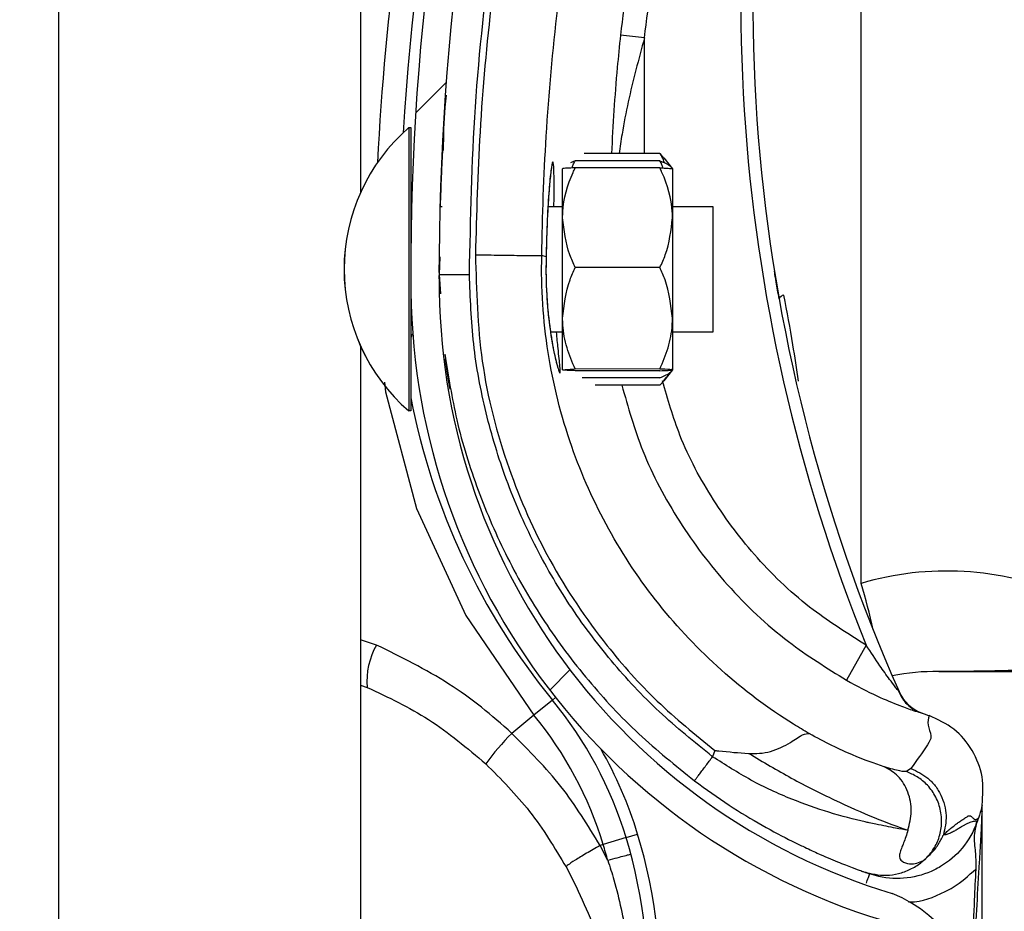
# Model space of a CAD drawing. Header units: inches. Extents: x 170 to 284, y 215 to 248.
# Tile 286 of 656: x 186.1024 to 186.1862, y 243.3235 to 243.3993. Entities that reach past the tile are written whole.
import ezdxf

# ---------------------------------------------------------------- set-up
doc = ezdxf.new("R2010")
doc.units = ezdxf.units.IN
doc.header["$LTSCALE"] = 0.25
doc.header["$MEASUREMENT"] = 0
doc.layers.add('ANNOTATIONS', color=1, linetype='Continuous')
doc.layers.add('LH BENCH MOUNT', color=7, linetype='Continuous')
doc.styles.add('ARIAL', font='arial.ttf', dxfattribs={"height": 0.09375})
doc.dimstyles.new('STANDARD$0', dxfattribs={"dimtxt": 0.09375, "dimasz": 0.09375, "dimexe": 0.03125, "dimexo": 0.046875, "dimgap": 0.09, "dimtad": 0, "dimtih": 1, "dimtoh": 1, "dimdec": 4, "dimzin": 0, "dimdsep": 46, "dimtxsty": 'ARIAL', "dimcen": 0.09, "dimadec": 0, "dimazin": 0, "dimtfac": 1, "dimtdec": 4, "dimtofl": 0, "dimtmove": 0, "dimatfit": 1, "dimfxl": 1, "dimtolj": 1, "dimtzin": 0, "dimarcsym": 0})

# ---------------------------------------------------------------- blocks, each defined once
blk = doc.blocks.new('*D114')
at = {"layer": 'ANNOTATIONS', "color": 0, "lineweight": -2, "transparency": 16777216}
for p, q in [((186.1492924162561, 243.6642684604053), (187.5897358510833, 243.6642684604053)), ((187.5584858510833, 243.5705184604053), (187.5584858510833, 241.8503426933)), ((187.5584858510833, 239.6953067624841), (187.5584858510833, 241.4154825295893)), ((186.8279608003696, 239.6015567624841), (187.5897358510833, 239.6015567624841))]:
    blk.add_line(p, q, dxfattribs=at)
at = {"layer": 'ANNOTATIONS', "color": 0, "transparency": 16777216}
for points in [[(187.5428608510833, 243.5705184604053), (187.5741108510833, 243.5705184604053), (187.5584858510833, 243.6642684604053)], [(187.5428608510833, 239.6953067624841), (187.5741108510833, 239.6953067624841), (187.5584858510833, 239.6015567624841)]]:
    blk.add_solid(points, dxfattribs=at)
at = {"layer": 'defpoints', "color": 0, "transparency": 16777216}
for p in [(186.1024174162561, 243.6642684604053), (186.7810858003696, 239.6015567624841), (187.5584858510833, 239.6015567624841)]:
    blk.add_point(p, dxfattribs=at)
at = {"layer": 'ANNOTATIONS', "color": 0, "transparency": 16777216, "insert": (187.5584858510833, 241.6329126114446), "char_height": 0.09375, "attachment_point": 5, "style": 'ARIAL'}
blk.add_mtext('\\A1;OPENING\\PHEIGHT', dxfattribs=at)

msp = doc.modelspace()

# ---------------------------------------------------------------- hatches: boundary and pattern name
at = {"layer": 'LH BENCH MOUNT'}
h = msp.add_hatch(dxfattribs=at)
h.set_pattern_fill('ANSI31', color=256, scale=0.34241245, angle=2.8e-322, style=0)
h.set_pattern_definition([(45, (176.0930244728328, 238.0091787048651), (-0.03026527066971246, 0.03026527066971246), [])])
edge = h.paths.add_edge_path(flags=0)
edge.add_arc((186.1662917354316, 243.2868770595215), 0.001712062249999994, 450.0000000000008, 472.2104203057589)
edge.add_line((186.1656445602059, 243.2884620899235), (186.1647320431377, 243.2906969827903))
edge.add_arc((186.1662917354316, 243.2868770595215), 0.004126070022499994, 450, 472.2104203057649, ccw=False)
edge.add_arc((186.1662917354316, 243.2779743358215), 0.01302879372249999, 401.47616737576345, 450, ccw=False)
edge.add_arc((186.1620458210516, 243.2748241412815), 0.01830194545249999, 359.9999999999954, 400.0613730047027, ccw=False)
edge.add_arc((186.1685858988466, 243.2748241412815), 0.01176186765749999, 292.14085769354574, 360, ccw=False)
edge.add_arc((186.1662917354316, 243.2780770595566), 0.01566536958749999, 235.25706803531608, 295.43079980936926, ccw=False)
edge.add_arc((186.1715306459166, 243.2861922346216), 0.02532140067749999, 212.8542481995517, 235.980933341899, ccw=False)
edge.add_arc((186.1633812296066, 243.2798233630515), 0.01504902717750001, 172.1557183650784, 209.3146496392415, ccw=False)
edge.add_arc((186.1758108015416, 243.2784879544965), 0.02754708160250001, 453.30850314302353, 532.9325737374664, ccw=False)
edge.add_arc((186.1725578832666, 243.3145782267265), 0.008748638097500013, 280.9586189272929, 427.9414322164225)
edge.add_arc((186.1924176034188, 243.3769315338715), 0.05672062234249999, 179.5706357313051, 253.00989973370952, ccw=False)
edge.add_arc((186.3507493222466, 243.3781299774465), 0.2150521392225, 163.4260275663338, 180.2060536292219, ccw=False)
edge.add_arc((186.1719757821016, 243.4302793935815), 0.02884824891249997, 465.1588434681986, 521.4137567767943, ccw=False)
edge.add_arc((186.1546497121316, 243.4848256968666), 0.0284373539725, 290.1205938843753, 343.7190675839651)
edge.add_arc((186.1674901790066, 243.4806482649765), 0.01494630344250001, 345.2914408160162, 400.5471921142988)
edge.add_arc((186.1640660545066, 243.4788334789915), 0.0187470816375, 397.9578745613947, 431.4396159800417)
edge.add_arc((186.1662917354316, 243.4836614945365), 0.0134739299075, 433.8775574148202, 472.2736457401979)
edge.add_arc((186.1637236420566, 243.4906809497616), 0.006011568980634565, 474.9825325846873, 495.7175736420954)
edge.add_arc((186.1735166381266, 243.4834218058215), 0.01816498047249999, 500.8992600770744, 539.9999999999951)
edge.add_arc((186.1662917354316, 243.4834218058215), 0.01094007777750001, 539.9999999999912, 630.0000000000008)
edge.add_arc((186.1662917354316, 243.4743478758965), 0.001866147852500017, 270, 285.6422464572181)
edge.add_line((186.1667949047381, 243.4725508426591), (186.167445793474, 243.4702262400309))
edge.add_arc((186.1662917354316, 243.4743478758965), 0.004280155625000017, 269.9999999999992, 285.6422464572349, ccw=False)
edge.add_arc((186.1662917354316, 243.4834218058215), 0.01335408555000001, 179.9999999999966, 269.9999999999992, ccw=False)
edge.add_arc((186.1735166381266, 243.4834218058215), 0.020578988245, 500.6113583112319, 539.9999999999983, ccw=False)
edge.add_arc((186.1637236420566, 243.4906809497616), 0.008425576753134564, 474.5776671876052, 496.4997109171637, ccw=False)
edge.add_arc((186.1662917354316, 243.4836614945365), 0.01588793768, 433.69030225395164, 472.4705806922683, ccw=False)
edge.add_arc((186.1640660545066, 243.4788334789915), 0.02116108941, 398.1045307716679, 431.5771717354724, ccw=False)
edge.add_arc((186.1674901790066, 243.4806482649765), 0.01736031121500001, 345.18024813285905, 400.3658533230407, ccw=False)
edge.add_arc((186.1546497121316, 243.4848256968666), 0.030851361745, 289.9181572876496, 343.77953759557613, ccw=False)
edge.add_arc((186.1719757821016, 243.4302793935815), 0.02643424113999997, 464.941709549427, 521.3236131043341)
edge.add_arc((186.3507493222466, 243.3781299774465), 0.21263813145, 523.4376684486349, 540.2096895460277)
edge.add_arc((186.1924176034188, 243.3769315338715), 0.05430661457, 539.5566266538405, 613.1145348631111)
edge.add_arc((186.1725578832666, 243.3145782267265), 0.01116264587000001, 280.0610388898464, 428.5290871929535, ccw=False)
edge.add_arc((186.1758108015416, 243.2784879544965), 0.02513307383, 452.9714001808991, 532.9706577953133)
edge.add_arc((186.1633812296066, 243.2798233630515), 0.01263501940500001, 532.0830472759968, 568.9826967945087)
edge.add_arc((186.1715306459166, 243.2861922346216), 0.022907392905, 213.0443063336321, 236.0197152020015)
edge.add_arc((186.1662917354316, 243.2780770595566), 0.01325136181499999, 235.1922404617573, 295.7352497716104)
edge.add_arc((186.1685858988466, 243.2748241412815), 0.009347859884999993, 291.7225241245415, 360)
edge.add_arc((186.1620458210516, 243.2748241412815), 0.01588793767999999, 359.9999999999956, 399.9521788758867)
edge.add_arc((186.1662917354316, 243.2779743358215), 0.01061478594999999, 401.6345013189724, 450.0000000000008)

# ---------------------------------------------------------------- linework, layer by layer
for p, q in [((186.1057349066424, 239.6490664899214), (186.1057349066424, 243.7595607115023)), ((186.1314158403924, 243.5770079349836), (186.1314158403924, 243.3846340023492)), ((186.1740134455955, 243.3513597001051), (186.1740134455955, 243.416780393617)), ((186.1555752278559, 243.3977967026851), (186.1535337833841, 243.3980169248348)), ((186.1555724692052, 243.3879449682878), (186.1555752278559, 243.3977967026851)), ((186.1355302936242, 243.3901525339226), (186.1355251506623, 243.3676625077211)), ((186.1355287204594, 243.3901525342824), (186.1355302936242, 243.3901525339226)), ((186.1355302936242, 243.3901525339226), (186.1357014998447, 243.3901524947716)), ((186.1357014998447, 243.3901524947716), (186.1356989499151, 243.3790017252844)), ((186.1383866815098, 243.3882158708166), (186.1383868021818, 243.3882181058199)), ((186.1568877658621, 243.3879446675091), (186.1504526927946, 243.3879461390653)), ((186.1568877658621, 243.3879446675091), (186.1571926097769, 243.3875555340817)), ((186.149679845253, 243.3873396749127), (186.149292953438, 243.3871534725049)), ((186.156887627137, 243.3873380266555), (186.149679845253, 243.3873396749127)), ((186.1572152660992, 243.3875738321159), (186.1579575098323, 243.3866547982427)), ((186.1486086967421, 243.3824875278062), (186.1486096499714, 243.3866559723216)), ((186.1568874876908, 243.3867282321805), (186.1496797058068, 243.3867298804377)), ((186.157957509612, 243.3866538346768), (186.1579565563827, 243.3824853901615)), ((186.1381777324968, 243.383449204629), (186.1383488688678, 243.383449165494)), ((186.1473662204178, 243.383447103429), (186.1486089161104, 243.3834468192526)), ((186.157956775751, 243.3834446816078), (186.1613809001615, 243.3834438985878)), ((186.1613809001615, 243.3834438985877), (186.1613786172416, 243.3734607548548)), ((186.1486067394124, 243.3739281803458), (186.1486086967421, 243.3824875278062)), ((186.1579565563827, 243.3824853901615), (186.1579545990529, 243.3739260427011)), ((186.1472077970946, 243.3791617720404), (186.1468376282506, 243.3792662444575)), ((186.1381738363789, 243.3791708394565), (186.1381117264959, 243.3776526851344)), ((186.1381184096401, 243.3778160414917), (186.1381224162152, 243.3791732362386)), ((186.1472077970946, 243.3791617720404), (186.1472078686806, 243.3791616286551)), ((186.1381117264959, 243.3776526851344), (186.1382130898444, 243.3760093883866)), ((186.1381168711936, 243.3772949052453), (186.138117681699, 243.377569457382)), ((186.1568855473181, 243.37824303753), (186.1496777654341, 243.3782446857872)), ((186.1356984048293, 243.3766180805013), (186.1356963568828, 243.36766246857)), ((186.1486057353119, 243.3695372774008), (186.1486067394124, 243.3739281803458)), ((186.1579545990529, 243.3739260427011), (186.1579535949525, 243.3695351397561)), ((186.1613786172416, 243.3734607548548), (186.1613784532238, 243.372743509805)), ((186.1486064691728, 243.3727464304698), (186.1475855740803, 243.3727466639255)), ((186.1613784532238, 243.372743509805), (186.1579543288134, 243.3727442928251)), ((186.1314158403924, 243.3715604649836), (186.1314158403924, 243.1791865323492)), ((186.1568835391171, 243.36946123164), (186.1496757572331, 243.3694628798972)), ((186.1568835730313, 243.3696095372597), (186.1496757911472, 243.3696111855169)), ((186.1579535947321, 243.3695341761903), (186.1572109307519, 243.368615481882)), ((186.1568833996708, 243.368851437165), (186.1502753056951, 243.3688529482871)), ((186.1355251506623, 243.3676625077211), (186.1355247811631, 243.3660466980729)), ((186.1356963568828, 243.36766246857), (186.1356959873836, 243.3660466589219)), ((186.1568832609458, 243.3682447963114), (186.1513657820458, 243.3682460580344)), ((186.1355247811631, 243.3660466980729), (186.1355232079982, 243.3660466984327)), ((186.1356959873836, 243.3660466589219), (186.1355247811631, 243.3660466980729)), ((186.1327797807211, 243.3461175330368), (186.1314158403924, 243.3465525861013)), ((186.174446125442, 243.3460970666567), (186.1727630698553, 243.3431173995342)), ((186.1314158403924, 243.3426887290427), (186.1319843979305, 243.3425149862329)), ((186.1477464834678, 243.3414378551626), (186.1480054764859, 243.3416499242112)), ((186.1477464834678, 243.3414378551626), (186.1461731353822, 243.3401495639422)), ((186.1461731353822, 243.3401495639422), (186.1442768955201, 243.3385968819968)), ((186.1790371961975, 243.3403735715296), (186.1794557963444, 243.3402265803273)), ((186.1794557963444, 243.3402265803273), (186.1797878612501, 243.3401027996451)), ((186.1615536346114, 243.3371435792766), (186.1613712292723, 243.3366147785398)), ((186.1782424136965, 243.3356063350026), (186.1778568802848, 243.3353442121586)), ((186.1843016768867, 243.33248528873), (186.1843016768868, 243.3325072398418)), ((186.1843016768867, 243.2795313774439), (186.1843016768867, 243.3319535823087)), ((186.1839721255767, 243.3313735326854), (186.1838758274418, 243.3310943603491)), ((186.1540075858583, 243.329726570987), (186.1549902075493, 243.3300260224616)), ((186.1520624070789, 243.3291337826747), (186.1517967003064, 243.329052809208)), ((186.1524507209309, 243.3277771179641), (186.1517967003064, 243.329052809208)), ((186.1540075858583, 243.329726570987), (186.1520624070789, 243.3291337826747)), ((186.1489064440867, 243.3272278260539), (186.1497777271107, 243.3255228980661)), ((186.1742323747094, 243.3268186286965), (186.1743992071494, 243.3267593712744)), ((186.1744776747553, 243.3267319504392), (186.1747284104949, 243.3266444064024))]:
    msp.add_line(p, q, dxfattribs=at)
at = {"layer": 'LH BENCH MOUNT', "flags": 128}
msp.add_lwpolyline([(186.1334582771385, 243.368475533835), (186.1335312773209, 243.3676805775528), (186.1361895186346, 243.3577256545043), (186.1403621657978, 243.3486414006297), (186.146173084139, 243.340149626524), (186.1461731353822, 243.3401495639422), (186.1461731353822, 243.3401495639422)], dxfattribs=at)
at = {"layer": 'LH BENCH MOUNT'}
for centre, radius, start, end in [((186.3507141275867, 243.3767464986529), 0.21606225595, 161.092978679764, 176.5593061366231), ((186.3507493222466, 243.3781299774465), 0.2150521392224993, 163.4260275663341, 180.2060536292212), ((186.3507493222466, 243.3781299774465), 0.2126381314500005, 163.4376684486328, 180.2096895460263), ((186.3103094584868, 243.4010406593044), 0.1465525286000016, 165.3406183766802, 202.0185750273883), ((186.3103094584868, 243.4010406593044), 0.1455252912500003, 165.3544246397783, 203.870550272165), ((186.3507141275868, 243.3767464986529), 0.2180957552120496, 167.1792232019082, 177.2529346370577), ((186.145945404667, 243.3780972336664), 0.01593228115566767, 130.8294767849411, 229.1443187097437), ((186.1459469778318, 243.3780972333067), 0.01593228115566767, 130.8294767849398, 229.1443187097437), ((186.1362479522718, 243.3839975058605), 0.0005478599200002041, 179.9868977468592, 209.2820731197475), ((186.1924176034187, 243.3769315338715), 0.05672062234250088, 179.5706357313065, 253.009899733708), ((186.1924176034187, 243.3769315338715), 0.05430661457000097, 179.5566266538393, 253.114534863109), ((186.1675087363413, 243.3753621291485), 0.0005320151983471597, 98.82251519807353, 154.8284159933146), ((186.1362452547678, 243.3722013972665), 0.0005478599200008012, 134.565104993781, 179.98689774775), ((186.1925195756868, 243.3780990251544), 0.05786770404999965, 190.8936622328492, 219.3113539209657), ((186.1813100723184, 243.3267371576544), 0.02568093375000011, 67.01549504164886, 106.5066258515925), ((186.1177914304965, 243.3348377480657), 0.05859940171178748, 12.39253662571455, 16.3764692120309), ((186.1380763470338, 243.3430590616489), 0.006116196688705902, 149.9959646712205, 185.1035778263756), ((186.1801927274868, 243.3267371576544), 0.01712062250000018, 88.6104970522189, 101.9466001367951), ((186.1806203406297, 243.3443662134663), 0.0005136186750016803, 268.6104970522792, 270.0142555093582), ((186.1803633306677, 243.3435363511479), 0.003424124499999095, 203.8705502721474, 250.6224115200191), ((186.121253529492, 243.3197448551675), 0.03424124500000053, 16.94846748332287, 39.31135392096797), ((186.121253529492, 243.3197448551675), 0.03220774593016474, 16.9484674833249, 39.31135392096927), ((186.1606901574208, 243.3223970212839), 0.02306145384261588, 135.3749046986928, 143.8386130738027), ((186.121253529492, 243.3197448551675), 0.03526848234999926, 16.94846748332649, 29.83866096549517), ((186.1127374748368, 243.3171496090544), 0.04417120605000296, 355.7713036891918, 16.9484674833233), ((186.1127374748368, 243.3171496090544), 0.04111046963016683, 14.9804964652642, 16.94846748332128), ((186.1127374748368, 243.3171496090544), 0.04314396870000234, 355.771303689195, 16.94846748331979), ((186.1725578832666, 243.3145782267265), 0.01116264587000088, 280.0610388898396, 68.52908719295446)]:
    msp.add_arc(centre, radius, start, end, dxfattribs=at)
for points, knots in [([(186.1406798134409, 243.3776584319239), (186.1407785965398, 243.3824138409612), (186.1409766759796, 243.3919493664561), (186.1425862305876, 243.4062582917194), (186.1450430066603, 243.4205678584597), (186.1475403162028, 243.4299716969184), (186.1487919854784, 243.4346849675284)], [0, 0, 0, 0, 0.2468628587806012, 0.4950083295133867, 0.74689458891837, 1, 1, 1, 1]), ([(186.1611233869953, 243.4349519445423), (186.1606953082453, 243.4335226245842), (186.1591104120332, 243.4282307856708), (186.1568152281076, 243.4189327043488), (186.154748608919, 243.4080233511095), (186.1538972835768, 243.4010110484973), (186.1535337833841, 243.3980169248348)], [0, 0, 0, 0, 0.1185397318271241, 0.4388752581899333, 0.7604101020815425, 1, 1, 1, 1]), ([(186.1492048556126, 243.4341966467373), (186.1482307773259, 243.4305664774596), (186.1462797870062, 243.4232955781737), (186.144101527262, 243.4122148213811), (186.1424904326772, 243.4010322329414), (186.1414796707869, 243.3900635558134), (186.1412849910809, 243.3828157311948), (186.1411915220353, 243.3793359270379)], [0, 0, 0, 0, 0.2027568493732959, 0.4061035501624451, 0.6088604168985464, 0.8122072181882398, 1, 1, 1, 1]), ([(186.1555752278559, 243.3977967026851), (186.1559349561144, 243.400759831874), (186.1567756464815, 243.4076847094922), (186.1588195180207, 243.418481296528), (186.1610898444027, 243.4276834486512), (186.162662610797, 243.4329348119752), (186.1630862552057, 243.434349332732)], [0, 0, 0, 0, 0.2395900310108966, 0.5599255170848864, 0.8814604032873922, 0.9999999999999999, 0.9999999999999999, 0.9999999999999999, 0.9999999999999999]), ([(186.146837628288, 243.3792662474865), (186.1468376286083, 243.3792662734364), (186.1468794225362, 243.382652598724), (186.1471425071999, 243.3896993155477), (186.1480944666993, 243.4003725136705), (186.1496690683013, 243.4112485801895), (186.1517875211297, 243.4220359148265), (186.1536858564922, 243.4291109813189), (186.1546350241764, 243.4326485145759)], [0, 0, 0, 0, 1.439079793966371e-06, 0.1877923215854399, 0.3908439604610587, 0.5938956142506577, 0.7969478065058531, 1, 1, 1, 1]), ([(186.1535337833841, 243.3980169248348), (186.1534366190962, 243.3970991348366), (186.1530816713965, 243.3937463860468), (186.1528959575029, 243.3903860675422), (186.1527610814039, 243.3879456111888)], [0, 0, 0, 0, 0.2737425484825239, 0.9999999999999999, 0.9999999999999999, 0.9999999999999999, 0.9999999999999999]), ([(186.1555752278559, 243.3977967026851), (186.1553281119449, 243.396887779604), (186.1545903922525, 243.3941743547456), (186.1538320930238, 243.3908803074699), (186.1534925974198, 243.3884999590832), (186.1534135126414, 243.3879454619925)], [0, 0, 0, 0, 0.2786878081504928, 0.8319718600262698, 1, 1, 1, 1]), ([(186.1384855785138, 243.388220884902), (186.1384912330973, 243.389440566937), (186.1384985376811, 243.3910161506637), (186.138692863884, 243.3925776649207), (186.1387367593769, 243.3929303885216)], [0, 0, 0, 0, 0.7741143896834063, 1, 1, 1, 1]), ([(186.1383866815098, 243.3882158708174), (186.1383813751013, 243.3881187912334), (186.1383760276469, 243.3880209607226), (186.138338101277, 243.3872696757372), (186.1382815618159, 243.3861687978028), (186.1382205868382, 243.3843551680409), (186.1381901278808, 243.3834492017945)], [0, 0, 0, 0, 0.330770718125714, 0.3333292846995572, 0.6669765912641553, 1, 1, 1, 1]), ([(186.157274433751, 243.3871516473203), (186.1572194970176, 243.3873328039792), (186.1571368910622, 243.3876052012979), (186.1569502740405, 243.3878594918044), (186.1568877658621, 243.3879446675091)], [0, 0, 0, 0, 0.6650456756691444, 1, 1, 1, 1]), ([(186.1478716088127, 243.3834469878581), (186.1478744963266, 243.3837667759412), (186.1478853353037, 243.384967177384), (186.1478803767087, 243.3863585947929), (186.1478337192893, 243.387218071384), (186.1477451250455, 243.3873055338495), (186.1476185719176, 243.3866548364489), (186.1474501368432, 243.3849325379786), (186.1472871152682, 243.3823764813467), (186.1472348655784, 243.3802588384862), (186.1472077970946, 243.3791617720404)], [0, 0, 0, 0, 0.05114929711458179, 0.1920011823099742, 0.3334894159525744, 0.422421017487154, 0.5646212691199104, 0.7065362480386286, 0.8479681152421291, 1, 1, 1, 1]), ([(186.1476699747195, 243.3867886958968), (186.1476701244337, 243.3867892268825), (186.1476769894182, 243.3868135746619), (186.1476454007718, 243.3866766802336), (186.1476008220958, 243.3863614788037), (186.1475535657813, 243.3858983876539), (186.1475291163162, 243.3856587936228)], [0, 0, 0, 0, 0.005301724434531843, 0.2431048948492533, 0.6083977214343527, 1, 1, 1, 1]), ([(186.1494248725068, 243.3867184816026), (186.1494475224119, 243.3868099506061), (186.1495006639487, 243.387024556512), (186.1496145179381, 243.3872247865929), (186.149679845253, 243.3873396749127)], [0, 0, 0, 0, 0.4262184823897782, 1, 1, 1, 1]), ([(186.1571423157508, 243.3867167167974), (186.1571197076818, 243.3868081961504), (186.1570666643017, 243.3870228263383), (186.1569529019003, 243.38722310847), (186.156887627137, 243.3873380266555)], [0, 0, 0, 0, 0.4262184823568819, 1, 1, 1, 1]), ([(186.156887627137, 243.3873380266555), (186.1571396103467, 243.3872279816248), (186.1576495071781, 243.3870053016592), (186.1579339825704, 243.3867341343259), (186.1579531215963, 243.3865789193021), (186.1579574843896, 243.3865435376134)], [0, 0, 0, 0, 0.4299704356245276, 0.8700602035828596, 1, 1, 1, 1]), ([(186.1486086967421, 243.3824875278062), (186.1486121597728, 243.3826553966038), (186.1486392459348, 243.3839683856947), (186.1490708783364, 243.3854080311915), (186.1496203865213, 243.386601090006), (186.1496797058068, 243.3867298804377)], [0, 0, 0, 0, 0.1156468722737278, 0.904534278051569, 1, 1, 1, 1]), ([(186.1496797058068, 243.3867298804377), (186.1494276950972, 243.3867196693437), (186.1489177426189, 243.3866990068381), (186.1486331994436, 243.3866737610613), (186.1486140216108, 243.3866592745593), (186.1486096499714, 243.3866559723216)], [0, 0, 0, 0, 0.4299704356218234, 0.8700602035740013, 0.9999999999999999, 0.9999999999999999, 0.9999999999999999, 0.9999999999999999]), ([(186.1579565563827, 243.3824853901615), (186.1579531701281, 243.3826532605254), (186.1579266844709, 243.3839662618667), (186.1574957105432, 243.3854061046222), (186.1569467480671, 243.3865994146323), (186.1568874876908, 243.3867282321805)], [0, 0, 0, 0, 0.1156468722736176, 0.9045342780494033, 0.9999999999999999, 0.9999999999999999, 0.9999999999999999, 0.9999999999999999]), ([(186.1568874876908, 243.3867282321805), (186.1571394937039, 243.3867179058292), (186.1576494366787, 243.3866970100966), (186.157933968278, 243.3866716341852), (186.1579531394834, 243.3866571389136), (186.157957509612, 243.3866538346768)], [0, 0, 0, 0, 0.4299704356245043, 0.8700602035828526, 0.9999999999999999, 0.9999999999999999, 0.9999999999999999, 0.9999999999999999]), ([(186.1475291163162, 243.3856587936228), (186.1475244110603, 243.3856151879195), (186.1474890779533, 243.3852877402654), (186.1474166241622, 243.3843474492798), (186.1473246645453, 243.3828522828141), (186.1472516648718, 243.3810759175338), (186.1472166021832, 243.3798060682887), (186.1472086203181, 243.3791563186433), (186.1472086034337, 243.3791549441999)], [0, 0, 0, 0, 0.03583539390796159, 0.2690981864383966, 0.5116419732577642, 0.7561140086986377, 0.9994840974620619, 1, 1, 1, 1]), ([(186.1496777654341, 243.3782446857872), (186.1495149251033, 243.3786030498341), (186.1488988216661, 243.3799589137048), (186.1487316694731, 243.3814157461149), (186.1486086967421, 243.3824875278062)], [0, 0, 0, 0, 0.2643068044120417, 1, 1, 1, 1]), ([(186.1568855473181, 243.37824303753), (186.1570485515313, 243.3786013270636), (186.1576652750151, 243.3799569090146), (186.15783309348, 243.3814136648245), (186.1579565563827, 243.3824853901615)], [0, 0, 0, 0, 0.2643068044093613, 1, 1, 1, 1]), ([(186.1411910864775, 243.3793359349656), (186.1412738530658, 243.3762986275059), (186.1414421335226, 243.3701231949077), (186.143731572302, 243.3613362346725), (186.1473458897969, 243.3531696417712), (186.1517606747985, 243.3465895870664), (186.1565697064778, 243.3412048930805), (186.1598837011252, 243.338504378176), (186.1615536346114, 243.3371435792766)], [0, 0, 0, 0, 0.1870908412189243, 0.3803918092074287, 0.5558755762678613, 0.7364481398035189, 0.8671952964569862, 1, 1, 1, 1]), ([(186.1411910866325, 243.3793359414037), (186.1419152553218, 243.37932455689), (186.14336359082, 243.3793017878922), (186.1452047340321, 243.3792738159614), (186.1465196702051, 243.3792578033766), (186.1467316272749, 243.379263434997), (186.1468376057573, 243.3792662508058)], [0, 0, 0, 0, 0.2500007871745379, 0.5000009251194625, 0.7500005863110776, 1, 1, 1, 1]), ([(186.169580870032, 243.338575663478), (186.1691391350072, 243.3388383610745), (186.166491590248, 243.3404128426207), (186.1619665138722, 243.3438442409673), (186.1566353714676, 243.3494455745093), (186.1523471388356, 243.3558854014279), (186.1490978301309, 243.3631114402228), (186.1471382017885, 243.3709862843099), (186.1467673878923, 243.376514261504), (186.1468376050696, 243.3792662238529), (186.1468376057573, 243.3792662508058)], [0, 0, 0, 0, 0.03155846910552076, 0.1891461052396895, 0.34673388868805, 0.5043277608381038, 0.6619226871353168, 0.8309600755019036, 0.9999983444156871, 1, 1, 1, 1]), ([(186.147209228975, 243.3791527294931), (186.1472078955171, 243.3791103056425), (186.1471870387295, 243.3784467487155), (186.147192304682, 243.3771151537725), (186.1472862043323, 243.3752916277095), (186.1474054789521, 243.3739872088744), (186.1474929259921, 243.3733923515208), (186.1475096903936, 243.3732783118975)], [0, 0, 0, 0, 0.02096907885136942, 0.3279800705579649, 0.6261032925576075, 0.928320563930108, 1, 1, 1, 1]), ([(186.1472078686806, 243.3791616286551), (186.1472001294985, 243.3787065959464), (186.1471756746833, 243.3772687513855), (186.1472983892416, 243.3748585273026), (186.1476144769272, 243.3723170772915), (186.1479975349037, 243.3703898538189), (186.1482797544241, 243.3694059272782), (186.1484248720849, 243.369170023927), (186.1484130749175, 243.3697281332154), (186.1482551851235, 243.3709797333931), (186.1481358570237, 243.3722665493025), (186.1480913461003, 243.3727465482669)], [0, 0, 0, 0, 0.05799721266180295, 0.1832636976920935, 0.306412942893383, 0.4347166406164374, 0.5675677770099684, 0.6609498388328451, 0.792266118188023, 0.9225125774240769, 1, 1, 1, 1]), ([(186.1381117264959, 243.3776526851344), (186.1381460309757, 243.3776527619), (186.1381988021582, 243.3776528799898), (186.1385190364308, 243.3776535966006), (186.1388504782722, 243.3776543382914), (186.1392619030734, 243.3776552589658), (186.1398597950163, 243.3776565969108), (186.1403567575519, 243.377657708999), (186.1406798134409, 243.3776584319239)], [0, 0, 0, 0, 0.2394568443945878, 0.3683606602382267, 0.5000000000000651, 0.631639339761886, 0.7605431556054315, 1, 1, 1, 1]), ([(186.1613712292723, 243.3366147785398), (186.1598266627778, 243.3378563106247), (186.1567350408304, 243.3403413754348), (186.1526771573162, 243.3447140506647), (186.1491033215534, 243.3494900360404), (186.1461149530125, 243.3546641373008), (186.1437242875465, 243.3601394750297), (186.1420014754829, 243.3658554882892), (186.1408961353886, 243.3717181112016), (186.1407517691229, 243.3756824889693), (186.1406798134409, 243.3776584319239)], [0, 0, 0, 0, 0.1247413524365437, 0.2496837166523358, 0.3746881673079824, 0.4999855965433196, 0.6253465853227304, 0.7503062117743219, 0.8755465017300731, 1, 1, 1, 1]), ([(186.1486067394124, 243.3739281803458), (186.1487347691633, 243.3750393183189), (186.1489055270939, 243.3765212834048), (186.1495232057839, 243.3778997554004), (186.1496777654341, 243.3782446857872)], [0, 0, 0, 0, 0.7497733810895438, 0.9999999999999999, 0.9999999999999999, 0.9999999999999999, 0.9999999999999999]), ([(186.1579545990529, 243.3739260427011), (186.1578270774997, 243.375037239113), (186.157656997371, 243.3765192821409), (186.1570399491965, 243.3778980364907), (186.1568855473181, 243.37824303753)], [0, 0, 0, 0, 0.7497733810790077, 1, 1, 1, 1]), ([(186.167027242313, 243.3755884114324), (186.1669414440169, 243.3760806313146), (186.1667796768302, 243.3770086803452), (186.1666416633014, 243.3778635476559), (186.1666330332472, 243.3779172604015), (186.1666297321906, 243.3779378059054)], [0, 0, 0, 0, 0.4108597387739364, 0.7746496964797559, 1, 1, 1, 1]), ([(186.1686633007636, 243.3685722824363), (186.1685160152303, 243.3696115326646), (186.1681664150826, 243.3720783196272), (186.1676981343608, 243.3744913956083), (186.1674271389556, 243.3758878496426)], [0, 0, 0, 0, 0.4212971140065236, 1, 1, 1, 1]), ([(186.1496757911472, 243.3696111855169), (186.1494239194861, 243.3702090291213), (186.1489142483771, 243.3714187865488), (186.1486300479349, 243.3728923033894), (186.1486110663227, 243.3737358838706), (186.1486067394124, 243.3739281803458)], [0, 0, 0, 0, 0.4299704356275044, 0.870060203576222, 0.9999999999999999, 0.9999999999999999, 0.9999999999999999, 0.9999999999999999]), ([(186.1568835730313, 243.3696095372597), (186.1571357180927, 243.3702072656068), (186.1576459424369, 243.3714167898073), (186.1579308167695, 243.3728901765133), (186.1579501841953, 243.373733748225), (186.1579545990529, 243.3739260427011)], [0, 0, 0, 0, 0.4299704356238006, 0.8700602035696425, 1, 1, 1, 1]), ([(186.1475096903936, 243.3732783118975), (186.1475622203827, 243.3728904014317), (186.1476850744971, 243.371983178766), (186.1479053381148, 243.370881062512), (186.1480869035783, 243.3701088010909), (186.1482023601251, 243.3697395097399), (186.1482051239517, 243.3697324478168), (186.1482059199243, 243.369730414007)], [0, 0, 0, 0, 0.1981000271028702, 0.4633049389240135, 0.7305309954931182, 0.922393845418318, 1, 1, 1, 1]), ([(186.1385983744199, 243.370861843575), (186.1388913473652, 243.3689921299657), (186.1395077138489, 243.3650585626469), (186.1413248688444, 243.3592486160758), (186.143818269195, 243.3534930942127), (186.1469644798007, 243.3480621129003), (186.1507144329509, 243.343047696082), (186.1549746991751, 243.338466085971), (186.1582128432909, 243.3358613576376), (186.1598290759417, 243.3345612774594)], [0, 0, 0, 0, 0.1313887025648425, 0.2764200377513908, 0.4215581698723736, 0.5666389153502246, 0.7114924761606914, 0.8559992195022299, 1, 1, 1, 1]), ([(186.1390425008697, 243.3679037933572), (186.1390446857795, 243.3678930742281), (186.1390532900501, 243.3678508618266), (186.138902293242, 243.3685931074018), (186.1387125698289, 243.3698868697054), (186.1386283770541, 243.3704609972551)], [0, 0, 0, 0, 0.1591842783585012, 0.6268746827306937, 1, 1, 1, 1]), ([(186.1390423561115, 243.3679037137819), (186.139044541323, 243.3678929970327), (186.1390531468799, 243.367850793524), (186.138902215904, 243.3685924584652), (186.1387126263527, 243.3698852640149), (186.1386285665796, 243.3704584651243)], [0, 0, 0, 0, 0.1592756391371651, 0.6272415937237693, 1, 1, 1, 1]), ([(186.1390422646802, 243.3679036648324), (186.1390444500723, 243.3678929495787), (186.1390530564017, 243.3678507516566), (186.1389021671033, 243.3685920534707), (186.1387126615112, 243.3698842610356), (186.1386286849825, 243.3704568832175)], [0, 0, 0, 0, 0.1593327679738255, 0.6274710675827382, 1, 1, 1, 1]), ([(186.1390421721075, 243.3679036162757), (186.1390443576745, 243.3678929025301), (186.1390529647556, 243.3678507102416), (186.13890211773, 243.3685916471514), (186.1387126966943, 243.3698832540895), (186.1386288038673, 243.370455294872)], [0, 0, 0, 0, 0.1593901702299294, 0.627701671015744, 1, 1, 1, 1]), ([(186.1486057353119, 243.3695372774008), (186.1487335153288, 243.369556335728), (186.1489039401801, 243.3695817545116), (186.1495213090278, 243.3696052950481), (186.1496757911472, 243.3696111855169)], [0, 0, 0, 0, 0.7497733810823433, 1, 1, 1, 1]), ([(186.1496757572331, 243.3694628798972), (186.14942375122, 243.3694732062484), (186.1489138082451, 243.3694941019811), (186.1486292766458, 243.3695194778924), (186.1486101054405, 243.369533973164), (186.1486057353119, 243.3695372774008)], [0, 0, 0, 0, 0.4299704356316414, 0.870060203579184, 0.9999999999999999, 0.9999999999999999, 0.9999999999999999, 0.9999999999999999]), ([(186.1568832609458, 243.3682447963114), (186.1571659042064, 243.3685335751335), (186.1574767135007, 243.3688511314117), (186.1575991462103, 243.3691884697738), (186.1576102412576, 243.3692190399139)], [0, 0, 0, 0, 0.9093784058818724, 1, 1, 1, 1]), ([(186.1568833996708, 243.368851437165), (186.1571354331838, 243.3689613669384), (186.1576454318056, 243.3691838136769), (186.1579300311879, 243.3694548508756), (186.1579492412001, 243.3696100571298), (186.1579536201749, 243.3696454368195)], [0, 0, 0, 0, 0.4299704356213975, 0.8700602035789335, 1, 1, 1, 1]), ([(186.1568835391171, 243.36946123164), (186.1571355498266, 243.369471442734), (186.1576455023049, 243.3694921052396), (186.1579300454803, 243.3695173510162), (186.1579492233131, 243.3695318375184), (186.1579535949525, 243.3695351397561)], [0, 0, 0, 0, 0.4299704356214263, 0.8700602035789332, 1, 1, 1, 1]), ([(186.1579535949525, 243.3695351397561), (186.1578258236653, 243.3695542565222), (186.1576554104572, 243.3695797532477), (186.1570380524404, 243.3696035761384), (186.1568835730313, 243.3696095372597)], [0, 0, 0, 0, 0.7497733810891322, 0.9999999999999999, 0.9999999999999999, 0.9999999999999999, 0.9999999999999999]), ([(186.174446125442, 243.3460970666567), (186.1729099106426, 243.3470551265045), (186.1695340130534, 243.3491605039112), (186.1651127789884, 243.3533437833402), (186.1613226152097, 243.3583849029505), (186.15856881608, 243.3634872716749), (186.1575557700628, 243.3670388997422), (186.1571101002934, 243.3686013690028)], [0, 0, 0, 0, 0.1859244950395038, 0.408577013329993, 0.6208996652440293, 0.8332222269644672, 1, 1, 1, 1]), ([(186.1536438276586, 243.3682455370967), (186.1541787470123, 243.3663582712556), (186.1553303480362, 243.3622952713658), (186.1584144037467, 243.3565481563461), (186.1625617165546, 243.3510391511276), (186.1673934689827, 243.3464659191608), (186.1710837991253, 243.3441646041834), (186.1727630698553, 243.3431173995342)], [0, 0, 0, 0, 0.1810254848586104, 0.3897206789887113, 0.598415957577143, 0.8172607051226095, 1, 1, 1, 1]), ([(186.1442768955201, 243.3385968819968), (186.1442768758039, 243.3385969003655), (186.1426156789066, 243.3401445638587), (186.1389900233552, 243.3430651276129), (186.1348725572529, 243.3450889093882), (186.1327797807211, 243.3461175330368)], [0, 0, 0, 0, 5.836249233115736e-06, 0.4917349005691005, 1, 1, 1, 1]), ([(186.1771432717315, 243.3422664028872), (186.1771394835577, 243.3422709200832), (186.177071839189, 243.3423515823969), (186.1768300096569, 243.342656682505), (186.1763102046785, 243.3433462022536), (186.1754683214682, 243.3445235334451), (186.1748273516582, 243.3455102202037), (186.174446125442, 243.3460970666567)], [0, 0, 0, 0, 0.005253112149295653, 0.09380336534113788, 0.2660256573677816, 0.5634579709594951, 1, 1, 1, 1]), ([(186.1913380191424, 243.344083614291), (186.190987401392, 243.3440717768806), (186.1894274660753, 243.3440191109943), (186.1871703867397, 243.343952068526), (186.1847827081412, 243.3438974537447), (186.1832280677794, 243.3438726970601), (186.1822304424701, 243.3438617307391), (186.1815968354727, 243.3438568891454), (186.1811968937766, 243.3438546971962), (186.1809450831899, 243.3438536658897), (186.1807716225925, 243.3438531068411), (186.1806630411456, 243.3438528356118), (186.1806137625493, 243.3438527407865), (186.1806096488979, 243.3438527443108), (186.180607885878, 243.3438527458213)], [0, 0, 0, 0, 0.09048385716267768, 0.4025722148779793, 0.6140598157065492, 0.7523489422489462, 0.8411803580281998, 0.8978729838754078, 0.9340902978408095, 0.9574251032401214, 0.9727591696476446, 0.9884414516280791, 0.995046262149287, 1, 1, 1, 1]), ([(186.1806204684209, 243.3438525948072), (186.180622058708, 243.3438525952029), (186.1806257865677, 243.3438525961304), (186.1806762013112, 243.3438526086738), (186.1807867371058, 243.3438526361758), (186.1809628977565, 243.3438526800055), (186.1812196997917, 243.3438527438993), (186.1816276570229, 243.3438528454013), (186.1822739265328, 243.3438530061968), (186.1832904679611, 243.343853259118), (186.1848706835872, 243.3438536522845), (186.1872833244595, 243.3438542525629), (186.189514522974, 243.3438548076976), (186.1910281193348, 243.3438551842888), (186.1913380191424, 243.3438552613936)], [0, 0, 0, 0, 0.004737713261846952, 0.01110587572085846, 0.02657793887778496, 0.04194739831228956, 0.06549174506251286, 0.1021665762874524, 0.159676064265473, 0.2498373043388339, 0.3901314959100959, 0.6042895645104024, 0.9189806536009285, 1, 1, 1, 1]), ([(186.1319843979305, 243.3425149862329), (186.133767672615, 243.341672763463), (186.1373964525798, 243.3399589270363), (186.1404953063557, 243.3373377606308), (186.1420713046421, 243.3360047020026)], [0, 0, 0, 0, 0.491425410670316, 1, 1, 1, 1]), ([(186.1727630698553, 243.3431173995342), (186.1736391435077, 243.3426492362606), (186.1751798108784, 243.341825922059), (186.1771628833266, 243.3410015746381), (186.1784107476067, 243.3405559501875), (186.1788830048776, 243.3404150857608), (186.1790174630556, 243.3403806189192), (186.1790174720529, 243.3403806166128)], [0, 0, 0, 0, 0.3699466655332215, 0.6505899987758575, 0.8492685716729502, 0.9999899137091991, 1, 1, 1, 1]), ([(186.1771432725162, 243.3422664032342), (186.177298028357, 243.3419504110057), (186.177567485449, 243.3414002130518), (186.1782319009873, 243.3407538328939), (186.1787391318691, 243.340513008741), (186.1790175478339, 243.3403808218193)], [0, 0, 0, 0, 0.3783552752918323, 0.6587829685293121, 1, 1, 1, 1]), ([(186.1772320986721, 243.3421507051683), (186.1772295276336, 243.3421540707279), (186.1772238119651, 243.342161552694), (186.1771954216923, 243.342198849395), (186.177179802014, 243.3422193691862)], [0, 0, 0, 0, 0.4498228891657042, 1, 1, 1, 1]), ([(186.1797911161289, 243.3401109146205), (186.1797171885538, 243.3398564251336), (186.1795692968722, 243.3393473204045), (186.1801006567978, 243.3383243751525), (186.1793697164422, 243.3371766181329), (186.1787255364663, 243.3362793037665), (186.1782424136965, 243.3356063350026)], [0, 0, 0, 0, 0.1666800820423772, 0.3334425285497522, 0.5000945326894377, 1, 1, 1, 1]), ([(186.1843016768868, 243.3325072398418), (186.1843619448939, 243.3333134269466), (186.1844824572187, 243.3349254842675), (186.1835407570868, 243.3371954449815), (186.1820004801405, 243.3391107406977), (186.1805277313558, 243.339777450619), (186.1797911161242, 243.3401109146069)], [0, 0, 0, 0, 0.2500474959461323, 0.4999967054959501, 0.7499165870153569, 0.9999999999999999, 0.9999999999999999, 0.9999999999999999, 0.9999999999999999]), ([(186.1517967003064, 243.329052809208), (186.1507505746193, 243.3307722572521), (186.1486308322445, 243.3342563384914), (186.1457407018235, 243.3371375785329), (186.1442768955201, 243.3385968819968)], [0, 0, 0, 0, 0.4935154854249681, 1, 1, 1, 1]), ([(186.164437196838, 243.3368932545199), (186.1647465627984, 243.3368847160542), (186.1653816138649, 243.3368671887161), (186.1663253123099, 243.3370534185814), (186.1672375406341, 243.3373842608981), (186.168230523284, 243.337964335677), (186.1690872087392, 243.3385824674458), (186.1694188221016, 243.3385785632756), (186.1695814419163, 243.3385766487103)], [0, 0, 0, 0, 0.1136768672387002, 0.2333502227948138, 0.3620694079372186, 0.5019163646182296, 0.7557448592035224, 1, 1, 1, 1]), ([(186.1759729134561, 243.3357516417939), (186.1751382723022, 243.3360394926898), (186.1738716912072, 243.3364763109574), (186.171552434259, 243.3375170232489), (186.1702405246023, 243.3382223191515), (186.1695814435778, 243.3385766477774)], [0, 0, 0, 0, 0.4901989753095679, 0.743884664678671, 1, 1, 1, 1]), ([(186.1598290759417, 243.3345612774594), (186.1598496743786, 243.3345887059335), (186.1598813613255, 243.3346308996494), (186.1600736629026, 243.3348869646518), (186.1602726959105, 243.3351519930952), (186.1605197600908, 243.3354809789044), (186.1608787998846, 243.3359590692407), (186.1611772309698, 243.3363564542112), (186.1613712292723, 243.3366147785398)], [0, 0, 0, 0, 0.2394567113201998, 0.3683605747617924, 0.5000000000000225, 0.6316394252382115, 0.7605432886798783, 1, 1, 1, 1]), ([(186.1779883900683, 243.3303520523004), (186.1776496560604, 243.3304091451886), (186.1768405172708, 243.3305455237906), (186.1756888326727, 243.3307736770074), (186.174773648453, 243.3309675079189), (186.1735152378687, 243.3312455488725), (186.1713825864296, 243.3318045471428), (186.1680533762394, 243.3329608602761), (186.1646426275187, 243.3345130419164), (186.1624463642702, 243.3359240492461), (186.1613712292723, 243.3366147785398)], [0, 0, 0, 0, 0.08980644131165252, 0.2145219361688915, 0.2531624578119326, 0.2759662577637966, 0.4628905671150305, 0.637395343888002, 0.8224944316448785, 1, 1, 1, 1]), ([(186.1615536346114, 243.3371435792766), (186.1615651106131, 243.3371423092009), (186.1616795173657, 243.3371296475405), (186.1626414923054, 243.3370255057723), (186.1635903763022, 243.3369471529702), (186.164436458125, 243.3368772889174)], [0, 0, 0, 0, 0.01193493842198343, 0.1189819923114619, 0.9999999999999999, 0.9999999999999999, 0.9999999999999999, 0.9999999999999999]), ([(186.1644377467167, 243.3368930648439), (186.165656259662, 243.336171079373), (186.168159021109, 243.3346881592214), (186.1718401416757, 243.3328548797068), (186.1753389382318, 243.3312968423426), (186.1770905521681, 243.3306736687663), (186.1779896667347, 243.3303537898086)], [0, 0, 0, 0, 0.2305257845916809, 0.4734878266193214, 0.7297379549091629, 1, 1, 1, 1]), ([(186.1420713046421, 243.3360047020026), (186.1433718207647, 243.3346978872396), (186.1460074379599, 243.3320495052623), (186.1479316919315, 243.3288490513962), (186.1489064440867, 243.3272278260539)], [0, 0, 0, 0, 0.4934389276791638, 1, 1, 1, 1]), ([(186.1779891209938, 243.3303505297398), (186.1781164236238, 243.3308805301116), (186.1783808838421, 243.331981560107), (186.178063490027, 243.33364401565), (186.1772441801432, 243.3350320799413), (186.1763869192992, 243.3355174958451), (186.1759740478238, 243.3357512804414)], [0, 0, 0, 0, 0.2405618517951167, 0.4997464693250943, 0.7590693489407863, 1, 1, 1, 1]), ([(186.177856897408, 243.3353442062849), (186.1777313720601, 243.335336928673), (186.1774805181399, 243.3353223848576), (186.1764807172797, 243.3356068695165), (186.1759812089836, 243.3357490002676)], [0, 0, 0, 0, 0.5003922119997, 1, 1, 1, 1]), ([(186.1793195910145, 243.3277737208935), (186.1795620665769, 243.3280142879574), (186.1800735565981, 243.3285217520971), (186.180607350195, 243.3295318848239), (186.1808934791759, 243.3307193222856), (186.1808319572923, 243.3319912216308), (186.180415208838, 243.3331946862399), (186.1797072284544, 243.3341906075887), (186.178835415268, 243.3349299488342), (186.1781715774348, 243.3352109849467), (186.1778568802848, 243.3353442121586)], [0, 0, 0, 0, 0.1098512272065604, 0.2317256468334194, 0.3631776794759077, 0.4999999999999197, 0.6368223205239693, 0.768274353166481, 0.8901487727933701, 1, 1, 1, 1]), ([(186.1782424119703, 243.3356063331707), (186.1787518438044, 243.3353675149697), (186.1795354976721, 243.3350001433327), (186.1803335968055, 243.3341382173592), (186.1808202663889, 243.3333634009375), (186.1811310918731, 243.3325028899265), (186.1813187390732, 243.3313434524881), (186.1811255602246, 243.3305000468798), (186.1809999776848, 243.3299517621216)], [0, 0, 0, 0, 0.239451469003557, 0.368345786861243, 0.4999761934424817, 0.631610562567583, 0.7605158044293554, 1, 1, 1, 1]), ([(186.1598290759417, 243.3345612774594), (186.1608106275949, 243.3338539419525), (186.162749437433, 243.3324567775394), (186.1655934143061, 243.330752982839), (186.1677360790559, 243.3296008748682), (186.1687552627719, 243.3291262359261), (186.1690582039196, 243.328985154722)], [0, 0, 0, 0, 0.3013203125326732, 0.5951829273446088, 0.8796725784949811, 1, 1, 1, 1]), ([(186.1843016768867, 243.33248528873), (186.1842872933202, 243.3324209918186), (186.1842184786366, 243.3321133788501), (186.1841020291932, 243.3317028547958), (186.1839842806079, 243.3313835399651), (186.1839842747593, 243.3313835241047)], [0, 0, 0, 0, 0.2090106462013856, 0.9999607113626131, 1, 1, 1, 1]), ([(186.1843016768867, 243.3319535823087), (186.1843016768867, 243.3319588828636), (186.1843016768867, 243.3319906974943), (186.1843016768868, 243.3320958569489), (186.1843016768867, 243.3322400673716), (186.1843016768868, 243.3324095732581), (186.1843016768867, 243.3324549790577), (186.1843016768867, 243.33248528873)], [0, 0, 0, 0, 0.01571398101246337, 0.09431738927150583, 0.3218612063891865, 0.5473229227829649, 0.9999999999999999, 0.9999999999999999, 0.9999999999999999, 0.9999999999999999]), ([(186.1809991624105, 243.3299493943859), (186.1811035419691, 243.3300486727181), (186.1813248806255, 243.3302591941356), (186.1816579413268, 243.3305411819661), (186.1819283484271, 243.3307543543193), (186.1821311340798, 243.3309060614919), (186.1822601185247, 243.3310001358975), (186.182391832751, 243.3310937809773), (186.1825262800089, 243.3311870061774), (186.1826701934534, 243.3312843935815), (186.1828182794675, 243.3313819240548), (186.1829518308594, 243.3314688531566), (186.1830508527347, 243.331529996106), (186.1831215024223, 243.3315727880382), (186.1831830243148, 243.3315926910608), (186.1832480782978, 243.3315937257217), (186.1833174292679, 243.3315723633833), (186.1833910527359, 243.3315256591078), (186.1834650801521, 243.3314511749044), (186.1835355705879, 243.3313860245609), (186.1835909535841, 243.3313357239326), (186.1836275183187, 243.3313049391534), (186.1836595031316, 243.3312795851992), (186.1837002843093, 243.3312670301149), (186.1837545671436, 243.3312645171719), (186.1838206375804, 243.331281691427), (186.1838924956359, 243.3313161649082), (186.1839458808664, 243.3313552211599), (186.18397253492, 243.3313747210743)], [0, 0, 0, 0, 0.08480730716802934, 0.1798353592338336, 0.2850849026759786, 0.3228266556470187, 0.3617275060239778, 0.4017874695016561, 0.4430065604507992, 0.485384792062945, 0.5351510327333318, 0.5813528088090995, 0.6105805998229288, 0.6293562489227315, 0.6489120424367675, 0.6766412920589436, 0.7075477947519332, 0.7416323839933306, 0.7850907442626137, 0.8280699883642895, 0.8539878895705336, 0.8729964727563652, 0.8850957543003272, 0.9032140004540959, 0.9275168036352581, 0.9517481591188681, 0.9759089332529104, 1, 1, 1, 1]), ([(186.1834573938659, 243.3169326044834), (186.1835940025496, 243.3192938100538), (186.1838003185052, 243.3228598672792), (186.1840449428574, 243.3270772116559), (186.1841782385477, 243.3292873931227), (186.1842457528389, 243.3304878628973), (186.1842726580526, 243.3311455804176), (186.1842856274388, 243.3315086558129), (186.1842922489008, 243.331709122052), (186.1842958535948, 243.3318201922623), (186.1842980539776, 243.3318863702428), (186.1842994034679, 243.3319247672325), (186.1843003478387, 243.3319482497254), (186.1843008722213, 243.3319592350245), (186.1843012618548, 243.3319644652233), (186.1843014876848, 243.3319650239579), (186.1843016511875, 243.3319617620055), (186.1843016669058, 243.3319567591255), (186.1843016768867, 243.3319535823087)], [0, 0, 0, 0, 0.4681368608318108, 0.7070129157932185, 0.8371325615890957, 0.9079072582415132, 0.9470740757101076, 0.9687898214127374, 0.9808770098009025, 0.9876679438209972, 0.9915546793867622, 0.9947708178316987, 0.9959953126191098, 0.9972287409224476, 0.9978484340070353, 0.9984730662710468, 0.9990304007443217, 1, 1, 1, 1]), ([(186.1838758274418, 243.3310943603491), (186.1838758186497, 243.3310943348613), (186.1835941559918, 243.3302778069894), (186.1827553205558, 243.328786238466), (186.1813036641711, 243.3275488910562), (186.1797121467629, 243.3266857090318), (186.1779392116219, 243.3261613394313), (186.1760219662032, 243.3262613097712), (186.1749849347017, 243.3265557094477), (186.1747284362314, 243.3266443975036), (186.1747284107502, 243.326644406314)], [0, 0, 0, 0, 7.189415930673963e-06, 0.2303203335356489, 0.4448965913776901, 0.4983905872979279, 0.7130087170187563, 0.9276298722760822, 0.9999928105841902, 1, 1, 1, 1]), ([(186.1838757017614, 243.3310939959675), (186.1838243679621, 243.3311029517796), (186.1837193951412, 243.3311212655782), (186.183542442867, 243.331102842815), (186.1833505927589, 243.3310535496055), (186.1831485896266, 243.3309728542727), (186.1829436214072, 243.3308717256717), (186.1827388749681, 243.3307585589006), (186.1825115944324, 243.330623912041), (186.1822908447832, 243.3304898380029), (186.182093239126, 243.3303717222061), (186.1819271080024, 243.3302749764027), (186.1817692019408, 243.3301890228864), (186.181604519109, 243.3301073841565), (186.1814430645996, 243.3300382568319), (186.1812857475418, 243.3299866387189), (186.181135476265, 243.3299535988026), (186.1810439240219, 243.3299507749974), (186.1809991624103, 243.329949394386)], [0, 0, 0, 0, 0.06578093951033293, 0.1345158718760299, 0.2062058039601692, 0.27713025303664, 0.3450539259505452, 0.4118164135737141, 0.4774590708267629, 0.5636721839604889, 0.622780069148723, 0.6670965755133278, 0.724168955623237, 0.7778304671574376, 0.8321346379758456, 0.8905164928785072, 0.9464714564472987, 1, 1, 1, 1]), ([(186.1838000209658, 243.3308679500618), (186.1837355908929, 243.3306100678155), (186.183570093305, 243.3299476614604), (186.1836882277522, 243.3288137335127), (186.1837837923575, 243.3277084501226), (186.1837615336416, 243.3271529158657), (186.1837573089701, 243.327047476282)], [0, 0, 0, 0, 0.2412678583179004, 0.6197299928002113, 0.92782531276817, 0.9999999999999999, 0.9999999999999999, 0.9999999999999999, 0.9999999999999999]), ([(186.1839842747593, 243.3313835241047), (186.1839842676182, 243.3313835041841), (186.1839243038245, 243.331216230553), (186.1838621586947, 243.3310420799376), (186.1838000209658, 243.3308679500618)], [0, 0, 0, 0, 0.000119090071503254, 1, 1, 1, 1]), ([(186.1838000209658, 243.3308679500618), (186.1838225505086, 243.3309357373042), (186.1838732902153, 243.3310884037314), (186.1839368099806, 243.331271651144), (186.1839721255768, 243.3313735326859)], [0, 0, 0, 0, 0.4440219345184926, 1, 1, 1, 1]), ([(186.1779878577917, 243.3303488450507), (186.1778697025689, 243.3299785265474), (186.1777049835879, 243.3294622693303), (186.1774532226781, 243.3288648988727), (186.1772888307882, 243.3284319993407), (186.1772263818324, 243.327987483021), (186.1775147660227, 243.3276259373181), (186.1783942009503, 243.3273857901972), (186.1789497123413, 243.3276186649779), (186.1793195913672, 243.327773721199)], [0, 0, 0, 0, 0.1001269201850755, 0.1395859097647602, 0.1897135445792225, 0.2582342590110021, 0.3697357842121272, 0.5803479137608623, 1, 1, 1, 1]), ([(186.1793195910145, 243.3277737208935), (186.1796930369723, 243.3281198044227), (186.1803337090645, 243.3287135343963), (186.1807515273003, 243.3294335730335), (186.1809250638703, 243.3297909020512), (186.1809706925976, 243.3298921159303), (186.1809825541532, 243.3299181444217), (186.1809865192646, 243.3299268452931)], [0, 0, 0, 0, 0.502280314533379, 0.8616962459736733, 0.9584272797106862, 0.9861029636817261, 1, 1, 1, 1]), ([(186.1517967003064, 243.329052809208), (186.151399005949, 243.3288265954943), (186.1505803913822, 243.3283609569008), (186.1496235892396, 243.327778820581), (186.1489932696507, 243.3273588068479), (186.1489348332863, 243.3272706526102), (186.1489064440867, 243.3272278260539)], [0, 0, 0, 0, 0.2429069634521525, 0.4999999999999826, 0.7570930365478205, 0.9999999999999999, 0.9999999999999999, 0.9999999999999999, 0.9999999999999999]), ([(186.1690582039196, 243.328985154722), (186.1694760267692, 243.3287842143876), (186.1706203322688, 243.3282338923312), (186.1720534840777, 243.3276447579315), (186.1733070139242, 243.3271535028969), (186.1740580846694, 243.3268808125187), (186.1741746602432, 243.3268392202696), (186.1742323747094, 243.3268186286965)], [0, 0, 0, 0, 0.1282528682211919, 0.3512504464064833, 0.5733912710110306, 0.7887937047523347, 1, 1, 1, 1]), ([(186.1524503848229, 243.3277778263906), (186.1524503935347, 243.3277778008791), (186.1526362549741, 243.3272335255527), (186.1533097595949, 243.3250746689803), (186.1542967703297, 243.3205668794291), (186.1544529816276, 243.3165442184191), (186.1545436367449, 243.3142097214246)], [0, 0, 0, 0, 5.869764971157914e-06, 0.1252288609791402, 0.4923383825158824, 1, 1, 1, 1]), ([(186.1742323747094, 243.3268186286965), (186.1748677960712, 243.3266657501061), (186.1758456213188, 243.3264304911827), (186.1771960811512, 243.3266371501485), (186.1781971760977, 243.3269935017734), (186.1788950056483, 243.3274192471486), (186.1792436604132, 243.3277103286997), (186.179319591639, 243.3277737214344)], [0, 0, 0, 0, 0.3580314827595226, 0.5509607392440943, 0.7480445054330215, 0.9451282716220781, 1, 1, 1, 1]), ([(186.1743992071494, 243.3267593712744), (186.1744654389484, 243.3267358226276), (186.174664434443, 243.3266650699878), (186.1745077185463, 243.3267216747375), (186.1743204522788, 243.326786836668), (186.1744559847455, 243.3267395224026), (186.1744776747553, 243.3267319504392)], [0, 0, 0, 0, 0.1877582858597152, 0.5641255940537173, 0.9302446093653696, 1, 1, 1, 1]), ([(186.1744571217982, 243.3258598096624), (186.174482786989, 243.3259340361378), (186.174583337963, 243.3262248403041), (186.1746959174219, 243.3265504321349), (186.1747175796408, 243.3266130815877), (186.1747284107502, 243.326644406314)], [0, 0, 0, 0, 0.1462931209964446, 0.5731465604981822, 1, 1, 1, 1]), ([(186.178027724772, 243.3242660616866), (186.1780733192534, 243.324263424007), (186.179152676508, 243.3242009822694), (186.1804607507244, 243.3247757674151), (186.1823318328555, 243.3257533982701), (186.1831409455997, 243.3264879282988), (186.1837573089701, 243.327047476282)], [0, 0, 0, 0, 0.02109882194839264, 0.4994719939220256, 0.6187093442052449, 1, 1, 1, 1]), ([(186.1837573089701, 243.327047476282), (186.1837139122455, 243.3261728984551), (186.1835497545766, 243.3228646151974), (186.1834503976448, 243.319553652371), (186.1833773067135, 243.3171179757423)], [0, 0, 0, 0, 0.2643600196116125, 1, 1, 1, 1]), ([(186.15352716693, 243.3137401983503), (186.1534458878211, 243.3144347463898), (186.1532852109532, 243.315807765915), (186.1528103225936, 243.3178398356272), (186.1521256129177, 243.3200835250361), (186.1511133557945, 243.3226873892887), (186.1502489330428, 243.3245231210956), (186.1497780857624, 243.3255230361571)], [0, 0, 0, 0, 0.1627420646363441, 0.3217171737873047, 0.4905672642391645, 0.7225142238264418, 0.9999999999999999, 0.9999999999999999, 0.9999999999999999, 0.9999999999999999])]:
    msp.add_open_spline(points, degree=3, knots=knots, dxfattribs=at)
msp.add_open_spline([(186.1544151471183, 243.3283019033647), (186.1543875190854, 243.3282945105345), (186.1543322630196, 243.3282797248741), (186.1538990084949, 243.3281637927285), (186.153264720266, 243.3279940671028), (186.1527220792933, 243.3278488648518), (186.152450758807, 243.3277762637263)], degree=3, dxfattribs=at)

# ---------------------------------------------------------------- dimensions: what is measured, and where the dimension line sits
at = {"layer": 'ANNOTATIONS'}
dim = msp.add_linear_dim(base=(187.5584858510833, 239.6015567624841), p1=(186.102417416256, 243.6642684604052), p2=(186.7810858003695, 239.6015567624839), angle=90, text='OPENING\\PHEIGHT', dimstyle='STANDARD$0', dxfattribs=at)
dim.commit()
dim.dimension.update_dxf_attribs({"geometry": '*D114', "text_midpoint": (187.5584858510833, 241.6329126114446)})

doc.saveas('drawing.dxf')
